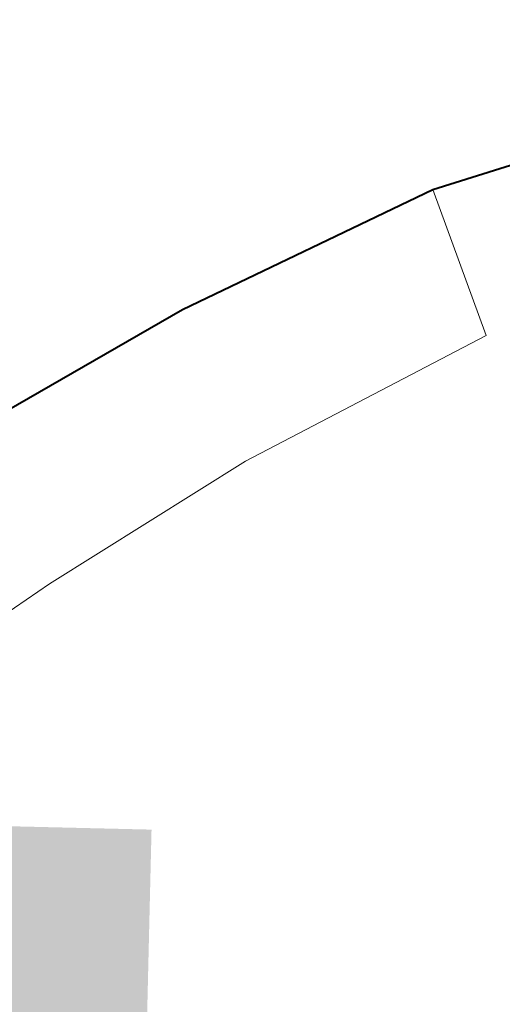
# Model space of a CAD drawing. Header units: feet. Extents: x 92 to 141.3, y -5 to 23.6.
# Tile 230 of 651: x 121.1671 to 121.202, y 11.2809 to 11.3521. Entities that reach past the tile are written whole.
import ezdxf

# ---------------------------------------------------------------- set-up
doc = ezdxf.new("R2010")
doc.units = ezdxf.units.FT
doc.header["$MEASUREMENT"] = 0
doc.layers.add('CUY - Design$0$GM_X_Interchange_Ramps', color=1, linetype='Continuous', lineweight=13)
doc.layers.add('CUY - Design$0$GM_X_US_Route', color=1, linetype='Continuous', lineweight=40)
doc.layers.add('TX_X_20', color=7, linetype='Continuous')
doc.styles.add('CUY - Design$0$Styledgn030', font='dgn030.shx')

msp = doc.modelspace()

# ---------------------------------------------------------------- linework, layer by layer
at = {"layer": 'CUY - Design$0$GM_X_Interchange_Ramps', "flags": 128}
msp.add_lwpolyline([(121.038303, 11.21903), (121.04275, 11.216965), (121.050471, 11.214609), (121.054608, 11.21388), (121.058543, 11.213732), (121.062086, 11.214528), (121.065521, 11.21606), (121.072945, 11.220528), (121.0797, 11.226035), (121.087421, 11.234026), (121.117622, 11.265894), (121.133766, 11.283056), (121.146595, 11.29511), (121.158271, 11.303823), (121.169251, 11.311348), (121.183424, 11.320209), (121.200829, 11.32928), (121.196982, 11.339842)], dxfattribs=at)
at = {"layer": 'CUY - Design$0$GM_X_US_Route', "flags": 128}
msp.add_lwpolyline([(120.714214, 11.040886), (120.889166, 11.15117), (120.905721, 11.16161), (121.027167, 11.23817), (121.166147, 11.323853), (121.178882, 11.331156), (121.196982, 11.339842), (121.222453, 11.347805), (121.250143, 11.352111), (121.285514, 11.351753), (121.315358, 11.346874), (121.344628, 11.335677), (121.373209, 11.320472), (121.394732, 11.30468), (121.415397, 11.284305)], dxfattribs=at)

# ---------------------------------------------------------------- texts
at = {"layer": 'TX_X_20', "style": 'CUY - Design$0$Styledgn030'}
msp.add_text('65TH', height=0.1157, rotation=88.63693, dxfattribs=at).set_placement((121.167936, 10.92796))

doc.saveas('drawing.dxf')
